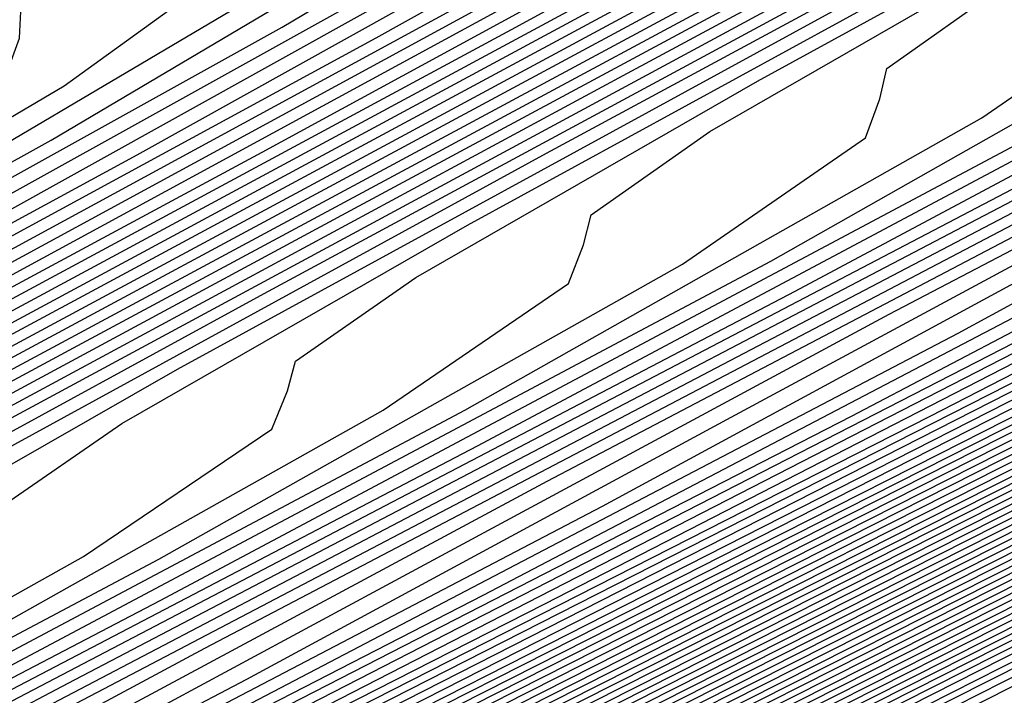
# Model space of a CAD drawing. Extents: x 3249832 to 3255657, y 13789405 to 13793316.
# Tile 508 of 656: x 3254742.37 to 3254744.72, y 13790602.62 to 13790604.23. Entities that reach past the tile are written whole.
import ezdxf

# ---------------------------------------------------------------- set-up
doc = ezdxf.new("R2010")
doc.units = 0
doc.header["$LTSCALE"] = 100
doc.header["$MEASUREMENT"] = 0
for name, color, linetype in [('GRATIO_CON', 10, 'CONTINUOUS'), ('GRATIO_ICON', 7, 'CONTINUOUS'), ('TARGETS_EAST', 7, 'CONTINUOUS')]:
    doc.layers.add(name, color=color, linetype=linetype)

# ---------------------------------------------------------------- blocks, each defined once
blk = doc.blocks.new('Gratio_032316_contours')
at = {"layer": 'GRATIO_CON', "color": 1, "linetype": 'Continuous', "flags": 128}
for points in [[(3254689.131, 13790574.9712), (3254699.4729, 13790580.0262), (3254708.2575, 13790584.3328), (3254713.1658, 13790586.742), (3254714.9742, 13790587.6316), (3254715.2329, 13790587.761), (3254715.2337, 13790587.763), (3254715.2348, 13790587.7643), (3254715.2359, 13790587.7648), (3254715.3289, 13790587.8092), (3254715.9737, 13790588.1218), (3254717.7224, 13790588.9714), (3254720.8504, 13790590.4932), (3254724.5264, 13790592.2869), (3254727.6426, 13790593.8185), (3254729.3684, 13790594.687), (3254729.9824, 13790595.0249), (3254730.0409, 13790595.0975), (3254730.3242, 13790595.2852), (3254732.5104, 13790596.428), (3254738.5016, 13790599.4807), (3254749.2814, 13790604.9363), (3254762.1571, 13790611.44), (3254773.5174, 13790617.1751)], [(3254690.489, 13790575.6522), (3254700.2903, 13790580.443), (3254708.6157, 13790584.5245), (3254713.2674, 13790586.8077), (3254714.9813, 13790587.6509), (3254715.2266, 13790587.7735), (3254715.2275, 13790587.7755), (3254715.2286, 13790587.7768), (3254715.2297, 13790587.7774), (3254715.3013, 13790587.8117), (3254715.7969, 13790588.0519), (3254717.1408, 13790588.7049), (3254719.5447, 13790589.8744), (3254722.3699, 13790591.2529), (3254724.7647, 13790592.4299), (3254726.091, 13790593.0974), (3254726.5629, 13790593.3571), (3254726.6078, 13790593.4129), (3254726.9132, 13790593.6014), (3254729.2072, 13790594.7894), (3254735.4779, 13790597.9763), (3254746.753, 13790603.6781), (3254760.2175, 13790610.4776), (3254772.0965, 13790616.4743)], [(3254691.847, 13790576.3333), (3254701.1077, 13790580.8598), (3254708.9739, 13790584.7162), (3254713.3691, 13790586.8735), (3254714.9885, 13790587.6701), (3254715.2202, 13790587.7861), (3254715.2212, 13790587.788), (3254715.2224, 13790587.7893), (3254715.2235, 13790587.79), (3254715.2737, 13790587.8141), (3254715.6201, 13790587.9821), (3254716.5592, 13790588.4384), (3254718.2391, 13790589.2556), (3254720.2133, 13790590.2189), (3254721.8868, 13790591.0414), (3254722.8136, 13790591.5079), (3254723.1433, 13790591.6893), (3254723.1747, 13790591.7283), (3254723.5023, 13790591.9176), (3254725.9041, 13790593.1509), (3254732.4543, 13790596.4719), (3254744.2245, 13790602.4199), (3254758.2779, 13790609.5152)], [(3254687.5981, 13790574.316), (3254694.5631, 13790577.6954), (3254702.7425, 13790581.6935), (3254709.6903, 13790585.0996), (3254713.5723, 13790587.005), (3254715.0027, 13790587.7087), (3254715.2076, 13790587.8111), (3254715.2155, 13790587.8162), (3254715.2646, 13790587.8408), (3254715.3952, 13790587.9046), (3254715.6275, 13790588.0179), (3254715.8997, 13790588.1512), (3254716.1297, 13790588.2654), (3254716.6303, 13790588.5199), (3254719.2939, 13790589.8681), (3254726.4082, 13790593.462), (3254739.168, 13790599.9031), (3254754.3988, 13790607.5903), (3254767.8337, 13790614.3719), (3254776.2164, 13790618.6078)], [(3254651.0069, 13790556.9616), (3254655.5123, 13790559.1072), (3254661.3217, 13790561.894), (3254668.1197, 13790565.1602), (3254674.8023, 13790568.3631), (3254680.0684, 13790570.8643), (3254683.1747, 13790572.3015), (3254685.6089, 13790573.4148), (3254689.4165, 13790575.2204), (3254695.9211, 13790578.3765), (3254703.5599, 13790582.1103), (3254710.0485, 13790585.2913), (3254713.674, 13790587.0708), (3254715.0098, 13790587.728), (3254715.2012, 13790587.8237), (3254715.5767, 13790588.0145), (3254718.1988, 13790589.3384), (3254725.3135, 13790592.9288), (3254738.0825, 13790599.3724), (3254753.3307, 13790607.0675), (3254766.7985, 13790613.8657), (3254775.2332, 13790618.1281)], [(3254651.9652, 13790557.4392), (3254656.6382, 13790559.6653), (3254662.6638, 13790562.5558), (3254669.7147, 13790565.9438), (3254676.6453, 13790569.2668), (3254682.1055, 13790571.8639), (3254685.3036, 13790573.3493), (3254687.6804, 13790574.4392), (3254691.2349, 13790576.1249), (3254697.2791, 13790579.0576), (3254704.3773, 13790582.5271), (3254710.4067, 13790585.483), (3254713.7756, 13790587.1366), (3254715.0169, 13790587.7472), (3254715.1948, 13790587.8363), (3254715.5637, 13790588.0238), (3254718.1399, 13790589.3246), (3254725.1298, 13790592.8522), (3254737.6771, 13790599.1838), (3254752.6727, 13790606.7516), (3254765.9448, 13790613.4511), (3254774.3039, 13790617.6754)], [(3254652.9236, 13790557.9168), (3254657.7641, 13790560.2233), (3254664.0059, 13790563.2177), (3254671.3097, 13790566.7274), (3254678.4883, 13790570.1706), (3254684.1427, 13790572.8635), (3254687.4325, 13790574.3972), (3254689.7518, 13790575.4635), (3254693.0532, 13790577.0293), (3254698.6371, 13790579.7386), (3254705.1948, 13790582.9439), (3254710.7649, 13790585.6747), (3254713.8772, 13790587.2023), (3254715.024, 13790587.7665), (3254715.1884, 13790587.8489), (3254715.5508, 13790588.0331), (3254718.0809, 13790589.3107), (3254724.9462, 13790592.7755), (3254737.2717, 13790598.9953), (3254752.0148, 13790606.4357), (3254765.0911, 13790613.0365), (3254773.3746, 13790617.2228)], [(3254651.3, 13790557.2133), (3254654.8403, 13790558.872), (3254660.0158, 13790561.3394), (3254666.6901, 13790564.5414), (3254674.4997, 13790568.2945), (3254682.1743, 13790571.9781), (3254688.2171, 13790574.8626), (3254691.6904, 13790576.4929), (3254693.8947, 13790577.5121), (3254696.69, 13790578.8381), (3254701.3532, 13790581.1008), (3254706.8296, 13790583.7776), (3254711.4814, 13790586.0581), (3254714.0805, 13790587.3339), (3254715.0382, 13790587.8051), (3254715.1756, 13790587.8741), (3254715.5248, 13790588.0517), (3254717.9631, 13790589.2831), (3254724.5788, 13790592.6221), (3254736.4608, 13790598.6182), (3254750.699, 13790605.8039), (3254763.3837, 13790612.2073), (3254771.5159, 13790616.3175)], [(3254652.1439, 13790557.6356), (3254655.7986, 13790559.3495), (3254661.1417, 13790561.8975), (3254668.0321, 13790565.2032), (3254676.0946, 13790569.078), (3254684.0173, 13790572.8819), (3254690.2542, 13790575.8622), (3254693.8193, 13790577.5407), (3254695.9661, 13790578.5364), (3254698.5083, 13790579.7426), (3254702.7112, 13790581.7819), (3254707.647, 13790584.1944), (3254711.8396, 13790586.2498), (3254714.1821, 13790587.3996), (3254715.0454, 13790587.8244), (3254715.1692, 13790587.8867), (3254715.5119, 13790588.061), (3254717.9042, 13790589.2693), (3254724.3952, 13790592.5454), (3254736.0554, 13790598.4297), (3254750.0411, 13790605.488), (3254762.53, 13790611.7927), (3254770.5866, 13790615.8649), (3254774.8217, 13790618.021)], [(3254692.2914, 13790576.8618), (3254695.9482, 13790578.5886), (3254698.0375, 13790579.5607), (3254700.3267, 13790580.647), (3254704.0693, 13790582.4629), (3254708.4644, 13790584.6112), (3254712.1978, 13790586.4415), (3254714.2838, 13790587.4654), (3254715.0525, 13790587.8436), (3254715.1628, 13790587.899), (3254715.1638, 13790587.9005), (3254715.1651, 13790587.902), (3254715.1662, 13790587.9033), (3254715.5018, 13790588.0733), (3254717.8471, 13790589.2573), (3254724.2124, 13790592.4695), (3254735.6502, 13790598.2414), (3254749.3832, 13790605.1722), (3254761.6763, 13790611.3781), (3254769.6572, 13790615.4123), (3254773.9041, 13790617.5743)], [(3254687.7034, 13790574.6894), (3254694.3286, 13790577.8614), (3254698.0771, 13790579.6365), (3254700.109, 13790580.5851), (3254702.1451, 13790581.5514), (3254705.4273, 13790583.144), (3254709.2818, 13790585.0281), (3254712.556, 13790586.6332), (3254714.3854, 13790587.5311), (3254715.0596, 13790587.8629), (3254715.1564, 13790587.9115), (3254715.1574, 13790587.913), (3254715.1587, 13790587.9145), (3254715.1597, 13790587.9158), (3254715.4888, 13790588.0826), (3254717.7882, 13790589.2435), (3254724.0287, 13790592.3929), (3254735.2448, 13790598.0529), (3254748.7253, 13790604.8563), (3254760.8226, 13790610.9635), (3254768.7279, 13790614.9597), (3254772.9866, 13790617.1276)], [(3254691.3894, 13790576.4969), (3254698.4029, 13790579.8606), (3254702.3349, 13790581.7322), (3254704.2518, 13790582.6337), (3254705.7818, 13790583.3603), (3254708.1433, 13790584.5061), (3254710.9167, 13790585.8617), (3254713.2724, 13790587.0166), (3254714.5887, 13790587.6627), (3254715.0738, 13790587.9014), (3254715.1436, 13790587.9366), (3254715.1446, 13790587.938), (3254715.1458, 13790587.9395), (3254715.1469, 13790587.941), (3254715.4628, 13790588.1013), (3254717.6703, 13790589.2159), (3254723.6614, 13790592.2395), (3254734.4339, 13790597.6758), (3254747.4094, 13790604.2245), (3254759.1152, 13790610.1344), (3254766.8692, 13790614.0544), (3254771.1515, 13790616.2343)], [(3254684.0695, 13790572.9958), (3254693.2324, 13790577.4007), (3254700.4401, 13790580.8601), (3254704.4638, 13790582.78), (3254706.3233, 13790583.658), (3254707.6001, 13790584.2647), (3254709.5014, 13790585.1872), (3254711.7343, 13790586.2788), (3254713.6314, 13790587.2092), (3254714.6921, 13790587.7304), (3254715.0837, 13790587.9238), (3254715.1405, 13790587.9531), (3254715.4499, 13790588.1105), (3254717.6114, 13790589.2021), (3254723.4777, 13790592.1629), (3254734.0285, 13790597.4873), (3254746.7515, 13790603.9086), (3254758.2615, 13790609.7198), (3254765.9399, 13790613.6018), (3254770.2339, 13790615.7876), (3254772.3576, 13790616.8983)], [(3254685.6645, 13790573.7793), (3254695.0754, 13790578.3044), (3254702.4773, 13790581.8597), (3254706.5928, 13790583.8279), (3254708.3947, 13790584.6823), (3254709.4185, 13790585.1691), (3254710.8594, 13790585.8683), (3254712.5517, 13790586.6956), (3254713.9896, 13790587.4009), (3254714.7937, 13790587.7962), (3254715.0908, 13790587.9432), (3254715.1341, 13790587.9658), (3254715.4369, 13790588.1198), (3254717.5524, 13790589.1883), (3254723.294, 13790592.0862), (3254733.6231, 13790597.2988), (3254746.0936, 13790603.5927), (3254757.4078, 13790609.3052), (3254765.0105, 13790613.1491), (3254769.3164, 13790615.3409), (3254771.4825, 13790616.4728)], [(3254687.2595, 13790574.5629), (3254696.9184, 13790579.2082), (3254704.5144, 13790582.8593), (3254708.7217, 13790584.8757), (3254710.4661, 13790585.7067), (3254711.2369, 13790586.0736), (3254712.2174, 13790586.5494), (3254713.3691, 13790587.1124), (3254714.3478, 13790587.5926), (3254714.8953, 13790587.862), (3254715.0978, 13790587.9625), (3254715.1276, 13790587.9785), (3254715.4239, 13790588.1292), (3254717.4935, 13790589.1745), (3254723.1104, 13790592.0095), (3254733.2176, 13790597.1102), (3254745.4357, 13790603.2768), (3254756.5541, 13790608.8906), (3254764.0812, 13790612.6965), (3254768.3988, 13790614.8943), (3254770.6075, 13790616.0472), (3254771.7108, 13790616.6657)], [(3254690.4495, 13790576.13), (3254700.6044, 13790581.0157), (3254708.5888, 13790584.8585), (3254712.9795, 13790586.9715), (3254714.609, 13790587.7553), (3254714.8736, 13790587.8824), (3254714.9335, 13790587.9115), (3254715.004, 13790587.9462), (3254715.0642, 13790587.9761), (3254715.0986, 13790587.9937), (3254715.112, 13790588.0013), (3254715.1148, 13790588.0038), (3254715.3979, 13790588.1479), (3254717.3756, 13790589.147), (3254722.743, 13790591.8562), (3254732.4068, 13790596.7332), (3254744.1198, 13790602.645), (3254754.8468, 13790608.0614), (3254762.2225, 13790611.7913), (3254766.5637, 13790614.0009), (3254768.8573, 13790615.1961), (3254770.0169, 13790615.8415), (3254770.6619, 13790616.237), (3254771.3382, 13790616.6417)], [(3254691.3246, 13790576.5671), (3254701.2561, 13790581.3455), (3254709.0349, 13790585.09), (3254713.3077, 13790587.1475), (3254714.8826, 13790587.9066), (3254715.1084, 13790588.0164), (3254715.3849, 13790588.1572), (3254717.3167, 13790589.1332), (3254722.5594, 13790591.7795), (3254732.0013, 13790596.5446), (3254743.4619, 13790602.3291), (3254753.9931, 13790607.6468), (3254761.2932, 13790611.3386), (3254765.6461, 13790613.5543), (3254767.9823, 13790614.7706), (3254769.17, 13790615.4294), (3254769.8305, 13790615.8319), (3254770.5233, 13790616.2441), (3254771.6468, 13790616.8582)], [(3254692.0922, 13790576.9523), (3254701.7295, 13790581.5891), (3254709.2424, 13790585.2057), (3254713.3647, 13790587.1907), (3254714.8842, 13790587.9231), (3254715.102, 13790588.0291), (3254715.3719, 13790588.1666), (3254717.2577, 13790589.1194), (3254722.3757, 13790591.7029), (3254731.5959, 13790596.3561), (3254742.804, 13790602.0133), (3254753.1394, 13790607.2322), (3254760.3638, 13790610.886), (3254764.7286, 13790613.1076), (3254767.1072, 13790614.345), (3254768.3231, 13790615.0173), (3254768.9992, 13790615.4268), (3254769.7083, 13790615.8466), (3254770.8588, 13790616.474), (3254772.2008, 13790617.2017)], [(3254683.086, 13790572.6396), (3254692.8597, 13790577.3375), (3254702.2029, 13790581.8327), (3254709.4499, 13790585.3213), (3254713.4218, 13790587.234), (3254714.8858, 13790587.9396), (3254715.0956, 13790588.0417), (3254715.359, 13790588.1759), (3254717.1988, 13790589.1056), (3254722.192, 13790591.6262), (3254731.1905, 13790596.1676), (3254742.1461, 13790601.6974), (3254752.2857, 13790606.8176), (3254759.4345, 13790610.4334), (3254763.811, 13790612.6609), (3254766.2321, 13790613.9195), (3254767.4761, 13790614.6052), (3254768.1678, 13790615.0216), (3254768.8934, 13790615.4491), (3254770.0708, 13790616.0899), (3254771.4446, 13790616.8335)], [(3254685.0376, 13790573.6106), (3254694.3948, 13790578.1075), (3254703.1496, 13790582.3192), (3254709.8648, 13790585.5517), (3254713.5359, 13790587.3196), (3254714.8889, 13790587.9721), (3254715.0828, 13790588.0668), (3254715.333, 13790588.1946), (3254717.0809, 13790589.0781), (3254721.8247, 13790591.4729), (3254730.3796, 13790595.7905), (3254740.8302, 13790601.0656), (3254750.5783, 13790605.9885), (3254757.5758, 13790609.5281), (3254761.9759, 13790611.7676), (3254764.482, 13790613.0684), (3254765.7823, 13790613.781), (3254766.5051, 13790614.2114), (3254767.2635, 13790614.6541), (3254768.4947, 13790615.3216), (3254769.9322, 13790616.0971), (3254771.1334, 13790616.7816)], [(3254686.0134, 13790574.0961), (3254695.1623, 13790578.4926), (3254703.623, 13790582.5627), (3254710.0723, 13790585.6672), (3254713.5929, 13790587.3627), (3254714.8905, 13790587.9885), (3254715.0765, 13790588.0794), (3254715.32, 13790588.2039), (3254717.022, 13790589.0643), (3254721.641, 13790591.3962), (3254729.9742, 13790595.602), (3254740.1723, 13790600.7497), (3254749.7246, 13790605.5739), (3254756.6465, 13790609.0755), (3254761.0584, 13790611.3209), (3254763.6069, 13790612.6429), (3254764.9354, 13790613.3689), (3254765.6738, 13790613.8062), (3254766.4486, 13790614.2565), (3254767.7067, 13790614.9375), (3254769.176, 13790615.729), (3254770.4045, 13790616.4267), (3254771.0551, 13790616.8757), (3254771.2495, 13790617.1191)], [(3254686.9892, 13790574.5817), (3254695.9299, 13790578.8778), (3254704.0964, 13790582.8062), (3254710.2798, 13790585.7827), (3254713.65, 13790587.4058), (3254714.8921, 13790588.0049), (3254715.0701, 13790588.092), (3254715.307, 13790588.2133), (3254716.963, 13790589.0505), (3254721.4573, 13790591.3195), (3254729.5688, 13790595.4135), (3254739.5144, 13790600.4338), (3254748.8709, 13790605.1593)], [(3254687.965, 13790575.0672), (3254696.6974, 13790579.2629), (3254704.5698, 13790583.0496), (3254710.4873, 13790585.8981), (3254713.707, 13790587.4489), (3254714.8937, 13790588.0213), (3254715.0637, 13790588.1046), (3254715.2941, 13790588.2226), (3254716.9041, 13790589.0367), (3254721.2737, 13790591.2429), (3254729.1633, 13790595.2249), (3254738.8565, 13790600.1179), (3254748.0172, 13790604.7447)], [(3254689.9166, 13790576.0383), (3254698.2325, 13790580.0332), (3254705.5166, 13790583.5369), (3254710.9023, 13790586.1303), (3254714.0382, 13790587.647), (3254716.632, 13790588.9334), (3254720.906, 13790591.0888), (3254728.3524, 13790594.8476), (3254737.5406, 13790599.4861), (3254746.3098, 13790603.9155)], [(3254690.8924, 13790576.5238), (3254699.0001, 13790580.4183), (3254705.9899, 13790583.7804), (3254711.1098, 13790586.2458), (3254714.0887, 13790587.6869), (3254716.581, 13790588.9235), (3254720.7224, 13790591.0121), (3254727.947, 13790594.6591), (3254736.8827, 13790599.1702), (3254745.4561, 13790603.5009)], [(3254691.8683, 13790577.0094), (3254699.7676, 13790580.8035), (3254706.4633, 13790584.0239), (3254711.3173, 13790586.3613), (3254714.1392, 13790587.7268), (3254716.5301, 13790588.9136), (3254720.5388, 13790590.9355), (3254727.5416, 13790594.4706), (3254736.2248, 13790598.8543), (3254744.6024, 13790603.0863), (3254751.0704, 13790606.3597)], [(3254684.5147, 13790573.5023), (3254692.8441, 13790577.4949), (3254700.5352, 13790581.1886), (3254706.9367, 13790584.2674), (3254711.5248, 13790586.4768), (3254714.1897, 13790587.7666), (3254716.4792, 13790588.9036), (3254720.3552, 13790590.8588), (3254727.1361, 13790594.2821), (3254735.5669, 13790598.5384), (3254743.7487, 13790602.6718), (3254750.1411, 13790605.9071)], [(3254686.5494, 13790574.5139), (3254694.7957, 13790578.466), (3254702.0703, 13790581.9589), (3254707.8835, 13790584.7544), (3254711.9397, 13790586.7079), (3254714.2907, 13790587.8464), (3254716.3774, 13790588.8837), (3254719.9879, 13790590.7055), (3254726.3253, 13790593.905), (3254734.251, 13790597.9066), (3254742.0413, 13790601.8426), (3254748.2824, 13790605.0018)], [(3254687.5668, 13790575.0197), (3254695.7715, 13790578.9516), (3254702.8378, 13790582.344), (3254708.3569, 13790584.9979), (3254712.1472, 13790586.8234), (3254714.3412, 13790587.8862), (3254716.3265, 13790588.8738), (3254719.8043, 13790590.6289), (3254725.9199, 13790593.7165), (3254733.5931, 13790597.5908), (3254741.1877, 13790601.428), (3254747.3531, 13790604.5492)], [(3254688.5842, 13790575.5255), (3254696.7473, 13790579.4371), (3254703.6054, 13790582.7292), (3254708.8303, 13790585.2414), (3254712.3547, 13790586.9389), (3254714.3917, 13790587.9261), (3254716.2755, 13790588.8639), (3254719.6207, 13790590.5522), (3254725.5145, 13790593.528), (3254732.9352, 13790597.2749), (3254740.334, 13790601.0134), (3254746.4237, 13790604.0966)], [(3254689.6015, 13790576.0313), (3254697.7231, 13790579.9226), (3254704.3729, 13790583.1143), (3254709.3036, 13790585.4849), (3254712.5622, 13790587.0544), (3254714.4422, 13790587.966), (3254716.2246, 13790588.8539), (3254719.4371, 13790590.4756), (3254725.1091, 13790593.3394), (3254732.2773, 13790596.959), (3254739.4803, 13790600.5988), (3254745.4944, 13790603.644)], [(3254691.6363, 13790577.0429), (3254699.6748, 13790580.8937), (3254705.908, 13790583.8846), (3254710.2504, 13790585.9718), (3254712.9771, 13790587.2855), (3254714.5432, 13790588.0457), (3254716.1228, 13790588.834), (3254719.0698, 13790590.3223), (3254724.2982, 13790592.9624), (3254730.9614, 13790596.3272), (3254737.7729, 13790599.7696), (3254743.6357, 13790602.7387), (3254748.2126, 13790605.0675)], [(3254692.6536, 13790577.5487), (3254700.6506, 13790581.3793), (3254706.6756, 13790584.2697), (3254710.7238, 13790586.2153), (3254713.1846, 13790587.401), (3254714.5937, 13790588.0856), (3254716.0719, 13790588.8241), (3254718.8862, 13790590.2456), (3254723.8928, 13790592.7739), (3254730.3035, 13790596.0113), (3254736.9192, 13790599.355), (3254742.7064, 13790602.2861), (3254747.295, 13790604.6208)], [(3254685.2107, 13790574.0117), (3254693.671, 13790578.0546), (3254701.6264, 13790581.8648), (3254707.4431, 13790584.6548), (3254711.1972, 13790586.4588), (3254713.3921, 13790587.5165), (3254714.6442, 13790588.1255), (3254716.0209, 13790588.8142), (3254718.7026, 13790590.169), (3254723.4874, 13790592.5853), (3254729.6456, 13790595.6954), (3254736.0655, 13790598.9404), (3254741.777, 13790601.8334), (3254746.3775, 13790604.1742)], [(3254686.1555, 13790574.4828), (3254694.6884, 13790578.5604), (3254702.6022, 13790582.3504), (3254708.2106, 13790585.04), (3254711.6706, 13790586.7023), (3254713.5996, 13790587.6321), (3254714.6947, 13790588.1653), (3254715.97, 13790588.8042), (3254718.519, 13790590.0923), (3254723.082, 13790592.3968), (3254728.9877, 13790595.3795), (3254735.2118, 13790598.5259), (3254740.8477, 13790601.3808), (3254745.4599, 13790603.7275)], [(3254688.0451, 13790575.4249), (3254696.7231, 13790579.572), (3254704.5538, 13790583.3214), (3254709.7457, 13790585.8102), (3254712.6173, 13790587.189), (3254714.0145, 13790587.8622), (3254714.6772, 13790588.1834), (3254714.921, 13790588.3035), (3254714.9555, 13790588.3228), (3254715.0737, 13790588.3847), (3254715.9023, 13790588.8045), (3254718.1514, 13790589.9405), (3254722.271, 13790592.0202), (3254727.6719, 13790594.7478), (3254733.5044, 13790597.6967), (3254738.989, 13790600.4756), (3254743.6248, 13790602.8341), (3254746.9805, 13790604.5574)], [(3254688.9898, 13790575.8959), (3254697.7405, 13790580.0778), (3254705.5297, 13790583.8072), (3254710.5133, 13790586.1957), (3254713.0907, 13790587.4331), (3254714.222, 13790587.9784), (3254714.7343, 13790588.2272), (3254714.9226, 13790588.3206), (3254714.9492, 13790588.336), (3254715.0608, 13790588.3945), (3254715.8434, 13790588.791), (3254717.9677, 13790589.864), (3254721.8656, 13790591.8317), (3254727.0139, 13790594.4319), (3254732.6507, 13790597.2821), (3254738.0597, 13790600.0229), (3254742.7072, 13790602.3875), (3254746.1055, 13790604.1319)], [(3254689.9346, 13790576.367), (3254698.7579, 13790580.5836), (3254706.5055, 13790584.2927), (3254711.2809, 13790586.5807), (3254713.5641, 13790587.6764), (3254714.4295, 13790588.0938), (3254714.7913, 13790588.2703), (3254714.9242, 13790588.3372), (3254714.9428, 13790588.3489), (3254715.0479, 13790588.4041), (3254715.7845, 13790588.7774), (3254717.7841, 13790589.7874), (3254721.4602, 13790591.6432), (3254726.356, 13790594.116), (3254731.797, 13790596.8675), (3254737.1303, 13790599.5703), (3254741.7897, 13790601.9408), (3254745.2304, 13790603.7063)], [(3254690.8794, 13790576.838), (3254699.7752, 13790581.0894), (3254707.4813, 13790584.7781), (3254712.0484, 13790586.9658), (3254714.0375, 13790587.9198), (3254714.637, 13790588.2092), (3254714.8484, 13790588.3135), (3254714.9258, 13790588.3538), (3254714.9365, 13790588.3618), (3254715.0349, 13790588.4138), (3254715.7256, 13790588.7638), (3254717.6004, 13790589.7108), (3254721.0548, 13790591.4547), (3254725.6981, 13790593.8001), (3254730.9433, 13790596.4529), (3254736.201, 13790599.1177), (3254740.8721, 13790601.4941), (3254744.3553, 13790603.2808), (3254746.3031, 13790604.3029)], [(3254692.4887, 13790577.6457), (3254701.3754, 13790581.893), (3254708.9279, 13790585.5089), (3254713.1479, 13790587.5316), (3254714.7022, 13790588.2788), (3254714.9237, 13790588.3879), (3254715.009, 13790588.4331), (3254715.6077, 13790588.7367), (3254717.2331, 13790589.5577), (3254720.2439, 13790591.0777), (3254724.3823, 13790593.1684), (3254729.2359, 13790595.6237), (3254734.3423, 13790598.2124), (3254739.037, 13790600.6008), (3254742.6052, 13790602.4297), (3254744.6092, 13790603.4787), (3254745.7211, 13790604.0829)], [(3254685.5623, 13790574.3682), (3254692.9579, 13790577.8894), (3254701.6558, 13790582.0461), (3254709.0481, 13790585.5838), (3254713.1792, 13790587.561), (3254714.7014, 13790588.2896), (3254714.9188, 13790588.3948), (3254714.9975, 13790588.4372), (3254715.5498, 13790588.7195), (3254717.0499, 13790589.4795), (3254719.8386, 13790590.8887), (3254723.7244, 13790592.8524), (3254728.3822, 13790595.2091), (3254733.413, 13790597.7598), (3254738.1195, 13790600.1541), (3254741.7301, 13790602.0041), (3254743.7623, 13790603.0666), (3254744.8898, 13790603.6778)], [(3254686.1924, 13790574.6882), (3254693.4274, 13790578.1329), (3254701.9363, 13790582.1993), (3254709.1682, 13790585.6599), (3254713.2098, 13790587.5938), (3254714.6992, 13790588.3063), (3254714.9121, 13790588.4088), (3254714.9844, 13790588.4475), (3254715.4908, 13790588.7062), (3254716.8662, 13790589.403), (3254719.4332, 13790590.7003), (3254723.0664, 13790592.5365), (3254727.5286, 13790594.7946), (3254732.4837, 13790597.3072), (3254737.2019, 13790599.7074), (3254740.855, 13790601.5786), (3254742.9154, 13790602.6545), (3254744.0584, 13790603.2727), (3254745.2603, 13790603.921)], [(3254686.8224, 13790575.0082), (3254693.8968, 13790578.3764), (3254702.2169, 13790582.3524), (3254709.2883, 13790585.736), (3254713.2404, 13790587.6267), (3254714.6969, 13790588.3229), (3254714.9054, 13790588.4228), (3254714.9712, 13790588.4578), (3254715.4318, 13790588.693), (3254716.6825, 13790589.3266), (3254719.0277, 13790590.5118), (3254722.4085, 13790592.2206), (3254726.6749, 13790594.38), (3254731.5543, 13790596.8545), (3254736.2844, 13790599.2608), (3254739.9799, 13790601.153), (3254742.0685, 13790602.2424), (3254743.2271, 13790602.8675), (3254744.4453, 13790603.5235), (3254746.4302, 13790604.5655)], [(3254688.0825, 13790575.6481), (3254694.8356, 13790578.8633), (3254702.778, 13790582.6587), (3254709.5285, 13790585.8883), (3254713.3016, 13790587.6925), (3254714.6925, 13790588.3563), (3254714.8919, 13790588.4508), (3254714.9449, 13790588.4784), (3254715.3138, 13790588.6665), (3254716.3151, 13790589.1737), (3254718.2169, 13790590.1349), (3254721.0927, 13790591.5889), (3254724.9675, 13790593.5508), (3254729.6956, 13790595.9493), (3254734.4493, 13790598.3674), (3254738.2298, 13790600.3019), (3254740.3746, 13790601.4183), (3254741.5643, 13790602.0572), (3254742.8154, 13790602.7285), (3254744.8542, 13790603.7972)], [(3254688.7126, 13790575.9681), (3254695.3051, 13790579.1068), (3254703.0585, 13790582.8118), (3254709.6486, 13790585.9644), (3254713.3321, 13790587.7254), (3254714.6902, 13790588.373), (3254714.8852, 13790588.4648), (3254714.9318, 13790588.4887), (3254715.2548, 13790588.6532), (3254716.1314, 13790589.0973), (3254717.8114, 13790589.9464), (3254720.4348, 13790591.273), (3254724.1138, 13790593.1362), (3254728.7663, 13790595.4966), (3254733.5317, 13790597.9207), (3254737.3547, 13790599.8764), (3254739.5277, 13790601.0062), (3254740.733, 13790601.6521), (3254742.0005, 13790602.331), (3254744.0662, 13790603.4131), (3254746.4898, 13790604.6831)], [(3254689.3426, 13790576.2881), (3254695.7745, 13790579.3503), (3254703.3391, 13790582.965), (3254709.7687, 13790586.0406), (3254713.3627, 13790587.7583), (3254714.688, 13790588.3896), (3254714.8784, 13790588.4788), (3254714.9186, 13790588.4989), (3254715.1958, 13790588.64), (3254715.9477, 13790589.0209), (3254717.406, 13790589.758), (3254719.7768, 13790590.9571), (3254723.2601, 13790592.7216), (3254727.837, 13790595.044), (3254732.6141, 13790597.4741), (3254736.4797, 13790599.4508), (3254738.6808, 13790600.5941), (3254739.9016, 13790601.247), (3254741.1856, 13790601.9335), (3254743.2781, 13790603.029), (3254745.7336, 13790604.3149)], [(3254689.9727, 13790576.6081), (3254696.2439, 13790579.5938), (3254703.6196, 13790583.1181), (3254709.8888, 13790586.1167), (3254713.3933, 13790587.7912), (3254714.6858, 13790588.4063), (3254714.8717, 13790588.4927), (3254714.9055, 13790588.5092), (3254715.1367, 13790588.6267), (3254715.764, 13790588.9444), (3254717.0006, 13790589.5695), (3254719.1189, 13790590.6412), (3254722.4064, 13790592.307), (3254726.9076, 13790594.5914), (3254731.6966, 13790597.0274), (3254735.6046, 13790599.0253), (3254737.8339, 13790600.182), (3254739.0703, 13790600.8418), (3254740.3706, 13790601.5359), (3254742.4901, 13790602.6448), (3254744.9774, 13790603.9467)], [(3254691.2328, 13790577.248), (3254697.1828, 13790580.0808), (3254704.1807, 13790583.4244), (3254710.129, 13790586.269), (3254713.4545, 13790587.8569), (3254714.6813, 13790588.4397), (3254714.8582, 13790588.5207), (3254714.8792, 13790588.5298), (3254715.0187, 13790588.6002), (3254715.3966, 13790588.7916), (3254716.1897, 13790589.1926), (3254717.8031, 13790590.0095), (3254720.699, 13790591.4778), (3254725.0489, 13790593.6861), (3254729.8615, 13790596.1341), (3254733.8544, 13790598.1742), (3254736.14, 13790599.3578), (3254737.4076, 13790600.0316), (3254738.7408, 13790600.7409), (3254740.9141, 13790601.8765), (3254743.4649, 13790603.2103), (3254745.6215, 13790604.3595)], [(3254724.1196, 13790593.2335), (3254728.9439, 13790595.6874), (3254732.9794, 13790597.7486), (3254735.2931, 13790598.9457), (3254736.5762, 13790599.6264), (3254737.9258, 13790600.3434), (3254740.1261, 13790601.4924), (3254742.7087, 13790602.8421), (3254744.8926, 13790604.0046)], [(3254723.1903, 13790592.7809), (3254728.0264, 13790595.2407), (3254732.1043, 13790597.3231), (3254734.4462, 13790598.5336), (3254735.7448, 13790599.2213), (3254737.1109, 13790599.9459), (3254739.3381, 13790601.1082), (3254741.9525, 13790602.4739), (3254744.1637, 13790603.6497), (3254745.3795, 13790604.3396)], [(3254690.0632, 13790576.7709), (3254693.123, 13790578.2079), (3254698.591, 13790580.8113), (3254705.0221, 13790583.884), (3254710.4885, 13790586.4982), (3254713.5444, 13790587.9574), (3254714.6719, 13790588.4924), (3254714.8349, 13790588.5658), (3254714.9582, 13790588.6248), (3254715.8092, 13790589.0544), (3254718.1159, 13790590.2241), (3254722.2424, 13790592.3192), (3254727.097, 13790594.7881), (3254731.2239, 13790596.8948), (3254733.5977, 13790598.1207), (3254734.9133, 13790598.8161), (3254736.296, 13790599.5483), (3254738.55, 13790600.7241), (3254741.1963, 13790602.1057), (3254743.4348, 13790603.2948), (3254744.6662, 13790603.9913), (3254745.0955, 13790604.2901)], [(3254726.0488, 13790594.2943), (3254729.8279, 13790596.2235), (3254732.0087, 13790597.3498), (3254733.2637, 13790598.0124), (3254734.6661, 13790598.7533), (3254736.974, 13790599.9558), (3254739.6839, 13790601.3694), (3254741.9769, 13790602.585), (3254743.2398, 13790603.2949), (3254743.6817, 13790603.5966), (3254743.7175, 13790603.689), (3254743.7354, 13790603.7605), (3254744.0182, 13790603.959), (3254744.8221, 13790604.4219)], [(3254725.5247, 13790594.0474), (3254729.1299, 13790595.8879), (3254731.2143, 13790596.9644), (3254732.4389, 13790597.6106), (3254733.8512, 13790598.3558), (3254736.186, 13790599.5716), (3254738.9277, 13790601.0012), (3254741.248, 13790602.23), (3254742.5266, 13790602.9467), (3254742.9749, 13790603.2499), (3254743.0122, 13790603.3413), (3254743.0312, 13790603.4119), (3254743.3179, 13790603.6114), (3254744.1316, 13790604.0787), (3254745.6476, 13790604.909)], [(3254725.0006, 13790593.8006), (3254728.4319, 13790595.5522), (3254730.4198, 13790596.5789), (3254731.6141, 13790597.2088), (3254733.0362, 13790597.9583), (3254735.398, 13790599.1875), (3254738.1715, 13790600.633), (3254740.5191, 13790601.8751), (3254741.8134, 13790602.5984), (3254742.268, 13790602.9031), (3254742.3069, 13790602.9935), (3254742.327, 13790603.0633), (3254742.6177, 13790603.2637), (3254743.4411, 13790603.7356), (3254744.9748, 13790604.5749)], [(3254724.4765, 13790593.5537), (3254727.7338, 13790595.2166), (3254729.6254, 13790596.1934), (3254730.7893, 13790596.807), (3254732.2213, 13790597.5607), (3254734.6099, 13790598.8034), (3254737.4153, 13790600.2648), (3254739.7902, 13790601.5202), (3254741.1002, 13790602.2502), (3254741.5612, 13790602.5564), (3254741.6016, 13790602.6458), (3254741.6228, 13790602.7147), (3254741.9174, 13790602.9161), (3254742.7506, 13790603.3925), (3254744.302, 13790604.2409), (3254746.4073, 13790605.3777)], [(3254726.3378, 13790594.5453), (3254728.0364, 13790595.4225), (3254729.1397, 13790596.0034), (3254730.5914, 13790596.7657), (3254733.0339, 13790598.0351), (3254735.9029, 13790599.5284), (3254738.3324, 13790600.8104), (3254739.6738, 13790601.5537), (3254740.1474, 13790601.863), (3254740.191, 13790601.9504), (3254740.2145, 13790602.0175), (3254740.5169, 13790602.2209), (3254741.3696, 13790602.7062), (3254742.9564, 13790603.5729), (3254745.1093, 13790604.735)], [(3254725.6398, 13790594.2097), (3254727.242, 13790595.0371), (3254728.3149, 13790595.6016), (3254729.7765, 13790596.3682), (3254732.2459, 13790597.6509), (3254735.1467, 13790599.1602), (3254737.6035, 13790600.4555), (3254738.9606, 13790601.2055), (3254739.4406, 13790601.5162), (3254739.4857, 13790601.6027), (3254739.5103, 13790601.6689), (3254739.8166, 13790601.8732), (3254740.6791, 13790602.3631), (3254742.2835, 13790603.2388), (3254744.4603, 13790604.4136), (3254746.951, 13790605.7536)], [(3254726.4475, 13790594.6516), (3254727.4901, 13790595.1998), (3254728.9615, 13790595.9707), (3254731.4579, 13790597.2668), (3254734.3904, 13790598.792), (3254736.8745, 13790600.1006), (3254738.2473, 13790600.8573), (3254738.7337, 13790601.1695), (3254738.7804, 13790601.255), (3254738.8061, 13790601.3203), (3254739.1163, 13790601.5256), (3254739.9886, 13790602.0199), (3254741.6107, 13790602.9048), (3254743.8113, 13790604.0922), (3254746.3292, 13790605.4468)], [(3254726.6653, 13790594.798), (3254728.1466, 13790595.5731), (3254730.6698, 13790596.8826), (3254733.6342, 13790598.4238), (3254736.1456, 13790599.7456), (3254737.5341, 13790600.5091), (3254738.0268, 13790600.8228), (3254738.0751, 13790600.9073), (3254738.1019, 13790600.9716), (3254738.4161, 13790601.178), (3254739.2981, 13790601.6768), (3254740.9379, 13790602.5708), (3254743.1622, 13790603.7708), (3254745.7073, 13790605.14)], [(3254726.5167, 13790594.7781), (3254729.0938, 13790596.1143), (3254732.1218, 13790597.6874), (3254734.6878, 13790599.0358), (3254736.1077, 13790599.8126), (3254736.6131, 13790600.1293), (3254736.6645, 13790600.2119), (3254736.6935, 13790600.2744), (3254737.0155, 13790600.4827), (3254737.9171, 13790600.9906), (3254739.5923, 13790601.9027), (3254741.8642, 13790603.128), (3254744.4636, 13790604.5264), (3254747.1108, 13790605.9534)], [(3254725.7018, 13790594.3806), (3254728.3058, 13790595.7302), (3254731.3656, 13790597.3192), (3254733.9589, 13790598.6809), (3254735.3945, 13790599.4644), (3254735.9062, 13790599.7826), (3254735.9592, 13790599.8642), (3254735.9893, 13790599.9258), (3254736.3152, 13790600.1351), (3254737.2266, 13790600.6474), (3254738.9195, 13790601.5687), (3254741.2152, 13790602.8067), (3254743.8418, 13790604.2196), (3254746.5167, 13790605.6615)], [(3254724.8869, 13790593.9831), (3254727.5178, 13790595.346), (3254730.6094, 13790596.951), (3254733.23, 13790598.326), (3254734.6813, 13790599.1162), (3254735.1994, 13790599.4358), (3254735.2539, 13790599.5165), (3254735.2851, 13790599.5772), (3254735.615, 13790599.7875), (3254736.5361, 13790600.3043), (3254738.2467, 13790601.2347), (3254740.5662, 13790602.4853), (3254743.2199, 13790603.9128), (3254745.9225, 13790605.3696)], [(3254726.7297, 13790594.9619), (3254729.8532, 13790596.5828), (3254732.5011, 13790597.9711), (3254733.9681, 13790598.7679), (3254734.4925, 13790599.0891), (3254734.5486, 13790599.1688), (3254734.5809, 13790599.2286), (3254734.9147, 13790599.4398), (3254735.8456, 13790599.9612), (3254737.5738, 13790600.9006), (3254739.9172, 13790602.1639), (3254742.5981, 13790603.606), (3254745.3284, 13790605.0776)], [(3254725.1537, 13790594.1936), (3254728.3408, 13790595.8464), (3254731.0432, 13790597.2612), (3254732.5416, 13790598.0715), (3254733.0788, 13790598.3956), (3254733.138, 13790598.4734), (3254733.1725, 13790598.5314), (3254733.5142, 13790598.7446), (3254734.4647, 13790599.2749), (3254736.2282, 13790600.2326), (3254738.6192, 13790601.5211), (3254741.3544, 13790602.9924), (3254744.14, 13790604.4938), (3254746.6389, 13790605.8542)], [(3254724.3657, 13790593.8095), (3254727.5846, 13790595.4782), (3254730.3143, 13790596.9063), (3254731.8284, 13790597.7233), (3254732.3719, 13790598.0489), (3254732.4327, 13790598.1257), (3254732.4683, 13790598.1828), (3254732.8139, 13790598.397), (3254733.7742, 13790598.9318), (3254735.5554, 13790599.8985), (3254737.9702, 13790601.1997), (3254740.7326, 13790602.6856), (3254743.5459, 13790604.2018), (3254746.0696, 13790605.5755)], [(3254726.8284, 13790595.11), (3254729.5854, 13790596.5514), (3254731.1152, 13790597.375), (3254731.6651, 13790597.7022), (3254731.7274, 13790597.7779), (3254731.7641, 13790597.8342), (3254732.1136, 13790598.0493), (3254733.0837, 13790598.5886), (3254734.8826, 13790599.5645), (3254737.3212, 13790600.8783), (3254740.1107, 13790602.3788), (3254742.9517, 13790603.9099), (3254745.5004, 13790605.2968)], [(3254726.0722, 13790594.7418), (3254728.8565, 13790596.1965), (3254730.402, 13790597.0268), (3254730.9582, 13790597.3554), (3254731.0222, 13790597.4302), (3254731.0599, 13790597.4856), (3254731.4133, 13790597.7017), (3254732.3932, 13790598.2455), (3254734.2098, 13790599.2305), (3254736.6721, 13790600.557), (3254739.4889, 13790602.072), (3254742.3576, 13790603.618), (3254744.9312, 13790605.0181)], [(3254724.5597, 13790594.0055), (3254727.3987, 13790595.4866), (3254728.9756, 13790596.3303), (3254729.5445, 13790596.662), (3254729.6116, 13790596.7348), (3254729.6515, 13790596.7883), (3254730.0128, 13790597.0065), (3254731.0122, 13790597.5592), (3254732.8641, 13790598.5624), (3254735.3741, 13790599.9142), (3254738.2452, 13790601.4584), (3254741.1692, 13790603.0341), (3254743.7928, 13790604.4607), (3254745.7514, 13790605.5527)], [(3254726.6698, 13790595.1317), (3254728.2624, 13790595.9821), (3254728.8376, 13790596.3152), (3254728.9063, 13790596.3871), (3254728.9473, 13790596.4397), (3254729.3125, 13790596.6588), (3254730.3217, 13790597.2161), (3254732.1913, 13790598.2284), (3254734.7251, 13790599.5928), (3254737.6234, 13790601.1516), (3254740.5751, 13790602.7422), (3254743.2236, 13790604.1819), (3254745.201, 13790605.2835)], [(3254725.9781, 13790594.796), (3254727.5602, 13790595.6396), (3254728.1321, 13790595.9692), (3254728.201, 13790596.0394), (3254728.2432, 13790596.0911), (3254728.6123, 13790596.3112), (3254729.6312, 13790596.873), (3254731.5185, 13790597.8944), (3254734.0761, 13790599.2714), (3254737.0015, 13790600.8448), (3254739.9809, 13790602.4502), (3254742.6544, 13790603.9032), (3254744.6507, 13790605.0144), (3254745.719, 13790605.6546)], [(3254726.8879, 13790595.3125), (3254727.4304, 13790595.6251), (3254727.4957, 13790595.6917), (3254727.539, 13790595.7425), (3254727.912, 13790595.9636), (3254728.9407, 13790596.5299), (3254730.8457, 13790597.5603), (3254733.4271, 13790598.95), (3254736.3797, 13790600.538), (3254739.3867, 13790602.1583), (3254742.0852, 13790603.6245), (3254744.1004, 13790604.7453), (3254745.1792, 13790605.3901)], [(3254726.5114, 13790595.2683), (3254727.5597, 13790595.8436), (3254729.5001, 13790596.8923), (3254732.1291, 13790598.3073), (3254735.136, 13790599.9244), (3254738.1984, 13790601.5744), (3254740.9468, 13790603.0671), (3254742.9997, 13790604.207), (3254744.0997, 13790604.8611), (3254744.4835, 13790605.1454), (3254744.5116, 13790605.2382), (3254744.5122, 13790605.3046), (3254744.6836, 13790605.4556), (3254745.1918, 13790605.789)], [(3254726.8692, 13790595.5005), (3254728.8273, 13790596.5582), (3254731.4801, 13790597.9859), (3254734.5142, 13790599.6176), (3254737.6043, 13790601.2825), (3254740.3776, 13790602.7884), (3254742.4494, 13790603.9379), (3254743.5599, 13790604.5966), (3254743.948, 13790604.8818), (3254743.9772, 13790604.9739), (3254743.9785, 13790605.0395), (3254744.152, 13790605.1909), (3254744.6652, 13790605.5266), (3254745.6126, 13790606.1037)], [(3254726.1787, 13790595.1573), (3254728.1544, 13790596.2242), (3254730.8311, 13790597.6645), (3254733.8923, 13790599.3108), (3254737.0101, 13790600.9906), (3254739.8083, 13790602.5097), (3254741.8991, 13790603.6688), (3254743.0202, 13790604.3321), (3254743.4125, 13790604.6182), (3254743.4428, 13790604.7095), (3254743.4448, 13790604.7744), (3254743.6204, 13790604.9262), (3254744.1386, 13790605.2643), (3254745.0947, 13790605.8461)], [(3254725.4882, 13790594.8142), (3254727.4816, 13790595.8902), (3254730.1821, 13790597.3431), (3254733.2705, 13790599.004), (3254736.4159, 13790600.6987), (3254739.2391, 13790602.231), (3254741.3488, 13790603.3996), (3254742.4804, 13790604.0675), (3254742.877, 13790604.3547), (3254742.9084, 13790604.4452), (3254742.9111, 13790604.5093), (3254743.0888, 13790604.6615), (3254743.612, 13790605.0019), (3254744.5768, 13790605.5886), (3254745.7826, 13790606.31)]]:
    blk.add_lwpolyline(points, dxfattribs=at)
at = {"layer": 'GRATIO_ICON', "color": 7, "linetype": 'Continuous', "flags": 128}
for points in [[(3254685.7798, 13790573.4116), (3254693.205, 13790577.0144), (3254701.9251, 13790581.2767), (3254709.3321, 13790584.9079), (3254713.4707, 13790586.9393), (3254714.9956, 13790587.6894), (3254715.2139, 13790587.7986), (3254715.2149, 13790587.8005), (3254715.2162, 13790587.8019), (3254715.2173, 13790587.8026), (3254715.2461, 13790587.8166), (3254715.4433, 13790587.9122), (3254715.9777, 13790588.1718), (3254716.9333, 13790588.637), (3254718.0552, 13790589.1862), (3254719.0038, 13790589.6573), (3254719.8847, 13790590.1096), (3254722.5847, 13790591.4891), (3254729.4359, 13790594.9632), (3254741.6976, 13790601.1604), (3254756.3385, 13790608.5526), (3254769.2546, 13790615.0727), (3254777.3138, 13790619.1453)], [(3254650.456, 13790556.7909), (3254653.8819, 13790558.3944), (3254658.8899, 13790560.7814), (3254665.348, 13790563.8795), (3254672.9047, 13790567.5109), (3254680.3313, 13790571.0744), (3254686.1799, 13790573.8631), (3254689.5614, 13790575.445), (3254691.8232, 13790576.4878), (3254694.8716, 13790577.9337), (3254699.9952, 13790580.4197), (3254706.0122, 13790583.3608), (3254711.1231, 13790585.8664), (3254713.9789, 13790587.2681), (3254715.0311, 13790587.7858), (3254715.182, 13790587.8615), (3254715.5378, 13790588.0424), (3254718.022, 13790589.2969), (3254724.7625, 13790592.6988), (3254736.8662, 13790598.8068), (3254751.3569, 13790606.1198), (3254764.2374, 13790612.6219), (3254772.4452, 13790616.7702)], [(3254689.5464, 13790575.5932), (3254696.3658, 13790578.861), (3254700.206, 13790580.6843), (3254702.1804, 13790581.6094), (3254703.9634, 13790582.4559), (3254706.7853, 13790583.8251), (3254710.0993, 13790585.4449), (3254712.9142, 13790586.8249), (3254714.487, 13790587.5969), (3254715.0667, 13790587.8821), (3254715.15, 13790587.924), (3254715.151, 13790587.9255), (3254715.1523, 13790587.927), (3254715.1533, 13790587.9284), (3254715.4758, 13790588.0919), (3254717.7293, 13790589.2297), (3254723.845, 13790592.3162), (3254734.8393, 13790597.8643), (3254748.0673, 13790604.5404), (3254759.9689, 13790610.549), (3254767.7985, 13790614.507), (3254772.069, 13790616.681)], [(3254688.8545, 13790575.3465), (3254698.7614, 13790580.112), (3254706.5516, 13790583.8589), (3254710.8506, 13790585.9236), (3254712.5376, 13790586.731), (3254713.0553, 13790586.9782), (3254713.5756, 13790587.2308), (3254714.1868, 13790587.5298), (3254714.7063, 13790587.7849), (3254714.9972, 13790587.9284), (3254715.1051, 13790587.9822), (3254715.1213, 13790587.9913), (3254715.4109, 13790588.1386), (3254717.4346, 13790589.1608), (3254722.9267, 13790591.9329), (3254732.8122, 13790596.9217), (3254744.7777, 13790602.9609), (3254755.7004, 13790608.476), (3254763.1518, 13790612.2439), (3254767.4812, 13790614.4476), (3254769.7324, 13790615.6217), (3254770.8638, 13790616.2536), (3254771.4933, 13790616.6422)], [(3254684.0618, 13790573.1252), (3254693.6273, 13790577.7228), (3254702.6763, 13790582.0764), (3254709.6574, 13790585.437), (3254713.4789, 13790587.2772), (3254714.8874, 13790587.9561), (3254715.0892, 13790588.0544), (3254715.346, 13790588.1853), (3254717.1399, 13790589.0918), (3254722.0083, 13790591.5495), (3254730.785, 13790595.979), (3254741.4882, 13790601.3815), (3254751.432, 13790606.4031), (3254758.5051, 13790609.9807), (3254762.8935, 13790612.2142), (3254765.357, 13790613.4939), (3254766.6292, 13790614.1931), (3254767.3365, 13790614.6165), (3254768.0785, 13790615.0516), (3254769.2828, 13790615.7057), (3254770.6884, 13790616.4653), (3254771.8624, 13790617.1365)], [(3254688.9408, 13790575.5527), (3254697.465, 13790579.6481), (3254705.0432, 13790583.2935), (3254710.6948, 13790586.0147), (3254713.9877, 13790587.6072), (3254716.6829, 13790588.9434), (3254721.0897, 13790591.1654), (3254728.7578, 13790595.0362), (3254738.1985, 13790599.802), (3254747.1635, 13790604.3301)], [(3254685.532, 13790574.0081), (3254693.8199, 13790577.9805), (3254701.3027, 13790581.5737), (3254707.4101, 13790584.5109), (3254711.7322, 13790586.5924), (3254714.2402, 13790587.8065), (3254716.4283, 13790588.8937), (3254720.1716, 13790590.7822), (3254726.7307, 13790594.0935), (3254734.909, 13790598.2225), (3254742.895, 13790602.2572), (3254749.2118, 13790605.4545)], [(3254690.6189, 13790576.5371), (3254698.699, 13790580.4082), (3254705.1405, 13790583.4994), (3254709.777, 13790585.7284), (3254712.7697, 13790587.17), (3254714.4927, 13790588.0059), (3254716.1737, 13790588.844), (3254719.2534, 13790590.3989), (3254724.7036, 13790593.1509), (3254731.6194, 13790596.6431), (3254738.6266, 13790600.1842), (3254744.5651, 13790603.1913), (3254749.1301, 13790605.5142)], [(3254687.1003, 13790574.9538), (3254695.7057, 13790579.0662), (3254703.578, 13790582.8359), (3254708.9782, 13790585.4251), (3254712.1439, 13790586.9455), (3254713.807, 13790587.7466), (3254714.6201, 13790588.1401), (3254714.9194, 13790588.2867), (3254714.9619, 13790588.3098), (3254715.0867, 13790588.3751), (3254715.9613, 13790588.8181), (3254718.335, 13790590.0171), (3254722.6765, 13790592.2087), (3254728.3298, 13790595.0637), (3254734.3581, 13790598.1113), (3254739.9184, 13790600.9282), (3254744.5424, 13790603.2808), (3254747.8556, 13790604.983)], [(3254691.8242, 13790577.3091), (3254700.7926, 13790581.5952), (3254708.4571, 13790585.2636), (3254712.8159, 13790587.3508), (3254714.5108, 13790588.1631), (3254714.8444, 13790588.3246), (3254714.9055, 13790588.3566), (3254714.9274, 13790588.3704), (3254714.9301, 13790588.3748), (3254715.022, 13790588.4234), (3254715.6667, 13790588.7503), (3254717.4167, 13790589.6343), (3254720.6493, 13790591.2662), (3254725.0402, 13790593.4842), (3254730.0896, 13790596.0383), (3254735.2717, 13790598.665), (3254739.9546, 13790601.0474), (3254743.4802, 13790602.8552), (3254745.4562, 13790603.8908)], [(3254687.4525, 13790575.3281), (3254694.3662, 13790578.6198), (3254702.4974, 13790582.5055), (3254709.4084, 13790585.8122), (3254713.271, 13790587.6596), (3254714.6947, 13790588.3396), (3254714.8986, 13790588.4368), (3254714.9581, 13790588.4681), (3254715.3728, 13790588.6797), (3254716.4988, 13790589.2502), (3254718.6223, 13790590.3233), (3254721.7506, 13790591.9048), (3254725.8212, 13790593.9654), (3254730.625, 13790596.4019), (3254735.3668, 13790598.8141), (3254739.1049, 13790600.7275), (3254741.2215, 13790601.8303), (3254742.3957, 13790602.4624), (3254743.6304, 13790603.126), (3254745.6422, 13790604.1814)], [(3254690.6028, 13790576.928), (3254696.7133, 13790579.8373), (3254703.9002, 13790583.2712), (3254710.0089, 13790586.1928), (3254713.4239, 13790587.8241), (3254714.6835, 13790588.423), (3254714.865, 13790588.5067), (3254714.8923, 13790588.5195), (3254715.0777, 13790588.6135), (3254715.5803, 13790588.868), (3254716.5951, 13790589.381), (3254718.461, 13790590.3253), (3254721.5527, 13790591.8924), (3254725.9783, 13790594.1388), (3254730.779, 13790596.5807), (3254734.7295, 13790598.5997), (3254736.9869, 13790599.7699), (3254738.2389, 13790600.4367), (3254739.5557, 13790601.1384), (3254741.7021, 13790602.2607), (3254744.2212, 13790603.5785), (3254746.3504, 13790604.7145)], [(3254726.573, 13790594.5409), (3254730.5259, 13790596.559), (3254732.8032, 13790597.7352), (3254734.0885, 13790598.4142), (3254735.481, 13790599.1508), (3254737.762, 13790600.3399), (3254740.4401, 13790601.7375), (3254742.7058, 13790602.9399), (3254743.953, 13790603.6431), (3254744.3886, 13790603.9433), (3254744.4228, 13790604.0367), (3254744.4396, 13790604.1091), (3254744.7185, 13790604.3066), (3254745.5126, 13790604.765)], [(3254727.0358, 13790594.881), (3254728.8309, 13790595.808), (3254729.9645, 13790596.4052), (3254731.4063, 13790597.1632), (3254733.8219, 13790598.4192), (3254736.6591, 13790599.8966), (3254739.0613, 13790601.1653), (3254740.387, 13790601.902), (3254740.8543, 13790602.2097), (3254740.8963, 13790602.2981), (3254740.9186, 13790602.3661), (3254741.2171, 13790602.5685), (3254742.0601, 13790603.0493), (3254743.6292, 13790603.9069), (3254745.7583, 13790605.0564)], [(3254725.8405, 13790594.3962), (3254727.3317, 13790595.1756), (3254729.8818, 13790596.4985), (3254732.878, 13790598.0556), (3254735.4167, 13790599.3907), (3254736.8209, 13790600.1608), (3254737.32, 13790600.476), (3254737.3698, 13790600.5596), (3254737.3977, 13790600.623), (3254737.7158, 13790600.8304), (3254738.6076, 13790601.3337), (3254740.2651, 13790602.2367), (3254742.5132, 13790603.4494), (3254745.0855, 13790604.8332)], [(3254725.9417, 13790594.5778), (3254729.097, 13790596.2146), (3254731.7722, 13790597.6161), (3254733.2549, 13790598.4197), (3254733.7856, 13790598.7424), (3254733.8433, 13790598.8211), (3254733.8767, 13790598.88), (3254734.2144, 13790599.0922), (3254735.1551, 13790599.618), (3254736.901, 13790600.5666), (3254739.2682, 13790601.8425), (3254741.9763, 13790603.2992), (3254744.7342, 13790604.7857)], [(3254725.316, 13790594.3737), (3254728.1276, 13790595.8416), (3254729.6888, 13790596.6786), (3254730.2513, 13790597.0087), (3254730.3169, 13790597.0825), (3254730.3557, 13790597.137), (3254730.7131, 13790597.3541), (3254731.7027, 13790597.9024), (3254733.537, 13790598.8964), (3254736.0231, 13790600.2356), (3254738.8671, 13790601.7652), (3254741.7634, 13790603.326), (3254744.362, 13790604.7394), (3254746.3017, 13790605.8218)], [(3254726.8348, 13790595.3939), (3254727.2117, 13790595.616), (3254728.2502, 13790596.1867), (3254730.1729, 13790597.2263), (3254732.7781, 13790598.6286), (3254735.7579, 13790600.2312), (3254738.7926, 13790601.8664), (3254741.516, 13790603.3458), (3254743.5501, 13790604.4761), (3254744.6395, 13790605.1256), (3254745.019, 13790605.4089)], [(3254726.8088, 13790595.5561), (3254729.533, 13790597.0217), (3254732.6487, 13790598.6972), (3254735.8218, 13790600.4067), (3254738.6699, 13790601.9523), (3254740.7985, 13790603.1305), (3254741.9407, 13790603.803), (3254742.3415, 13790604.0911), (3254742.374, 13790604.1808), (3254742.3774, 13790604.2442), (3254742.5572, 13790604.3968), (3254743.0854, 13790604.7395), (3254744.0589, 13790605.3311), (3254745.2754, 13790606.0587)]]:
    blk.add_lwpolyline(points, dxfattribs=at)

msp = doc.modelspace()

# ---------------------------------------------------------------- block references
at = {"layer": 'TARGETS_EAST'}
msp.add_blockref('Gratio_032316_contours', (0, 0), dxfattribs=at)

doc.saveas('drawing.dxf')
